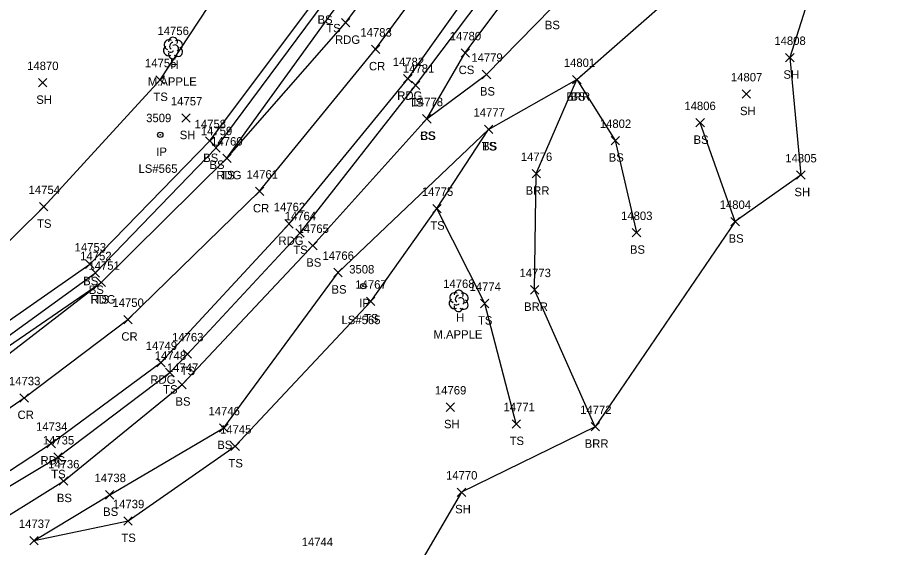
# Model space of a CAD drawing. Extents: x 1439173 to 1457902, y 641926 to 659889.
# Drawn here: x 1446538.4 to 1446746.6, y 653084 to 653209.5 of the extents above; entities that cross this region are included whole.
import ezdxf

# ---------------------------------------------------------------- set-up
doc = ezdxf.new("R2010")
doc.units = 0
for name, color, linetype in [('L_A', 7, 'Continuous'), ('L_C', 7, 'Continuous'), ('L_I', 7, 'Continuous'), ('L_TIC', 7, 'Continuous'), ('LABL', 7, 'Continuous'), ('LELB', 7, 'Continuous'), ('LSOGP', 7, 'Continuous'), ('LTD', 7, 'Continuous'), ('M_A', 7, 'Continuous'), ('M_C', 7, 'Continuous'), ('M_I', 7, 'Continuous'), ('MPIR', 7, 'Continuous'), ('P_A', 7, 'Continuous'), ('P_I', 7, 'Continuous'), ('P_TIC', 7, 'Continuous'), ('PEU', 7, 'Continuous'), ('PRC', 7, 'Continuous')]:
    doc.layers.add(name, color=color, linetype=linetype)

msp = doc.modelspace()

# ---------------------------------------------------------------- linework, layer by layer
at = {"layer": 'L_TIC'}
for points in [[(1446643.46, 653200.12), (1446645.46, 653202.12)], [(1446645.46, 653200.12), (1446643.46, 653202.12)], [(1446720.34, 653199.02), (1446722.34, 653201.02)], [(1446722.34, 653199.02), (1446720.34, 653201.02)], [(1446648.5, 653195.03), (1446650.5, 653197.03)], [(1446650.5, 653195.03), (1446648.5, 653197.03)], [(1446543.37, 653193.07), (1446545.37, 653195.07)], [(1446545.37, 653193.07), (1446543.37, 653195.07)], [(1446571.19, 653193.74), (1446573.19, 653195.74)], [(1446573.19, 653193.74), (1446571.19, 653195.74)], [(1446631.71, 653192.44), (1446633.71, 653194.44)], [(1446633.71, 653192.44), (1446631.71, 653194.44)], [(1446669.9, 653193.81), (1446671.9, 653195.81)], [(1446671.9, 653193.81), (1446669.9, 653195.81)], [(1446669.9, 653193.81), (1446671.9, 653195.81)], [(1446671.9, 653193.81), (1446669.9, 653195.81)], [(1446710.04, 653190.39), (1446712.04, 653192.39)], [(1446712.04, 653190.39), (1446710.04, 653192.39)], [(1446577.34, 653184.7), (1446579.34, 653186.7)], [(1446579.34, 653184.7), (1446577.34, 653186.7)], [(1446634.35, 653184.52), (1446636.35, 653186.52)], [(1446636.35, 653184.52), (1446634.35, 653186.52)], [(1446634.35, 653184.52), (1446636.35, 653186.52)], [(1446636.35, 653184.52), (1446634.35, 653186.52)], [(1446648.99, 653182.03), (1446650.99, 653184.03)], [(1446650.99, 653182.03), (1446648.99, 653184.03)], [(1446648.99, 653182.03), (1446650.99, 653184.03)], [(1446650.99, 653182.03), (1446648.99, 653184.03)], [(1446699.09, 653183.59), (1446701.09, 653185.59)], [(1446701.09, 653183.59), (1446699.09, 653185.59)], [(1446582.95, 653179.29), (1446584.95, 653181.29)], [(1446584.95, 653179.29), (1446582.95, 653181.29)], [(1446584.43, 653177.65), (1446586.43, 653179.65)], [(1446586.43, 653177.65), (1446584.43, 653179.65)], [(1446679, 653179.36), (1446681, 653181.36)], [(1446681, 653179.36), (1446679, 653181.36)], [(1446587.01, 653175.19), (1446589.01, 653177.19)], [(1446589.01, 653175.19), (1446587.01, 653177.19)], [(1446660.27, 653171.54), (1446662.27, 653173.54)], [(1446662.27, 653171.54), (1446660.27, 653173.54)], [(1446722.94, 653171.2), (1446724.94, 653173.2)], [(1446724.94, 653171.2), (1446722.94, 653173.2)], [(1446543.63, 653163.71), (1446545.63, 653165.71)], [(1446545.63, 653163.71), (1446543.63, 653165.71)], [(1446636.76, 653163.26), (1446638.76, 653165.26)], [(1446638.76, 653163.26), (1446636.76, 653165.26)], [(1446636.76, 653163.26), (1446638.76, 653165.26)], [(1446638.76, 653163.26), (1446636.76, 653165.26)], [(1446707.39, 653160.18), (1446709.39, 653162.18)], [(1446709.39, 653160.18), (1446707.39, 653162.18)], [(1446604.33, 653157.5), (1446606.33, 653159.5)], [(1446606.33, 653157.5), (1446604.33, 653159.5)], [(1446684.03, 653157.56), (1446686.03, 653159.56)], [(1446686.03, 653157.56), (1446684.03, 653159.56)], [(1446607.36, 653154.5), (1446609.36, 653156.5)], [(1446609.36, 653154.5), (1446607.36, 653156.5)], [(1446554.53, 653150.11), (1446556.53, 653152.11)], [(1446556.53, 653150.11), (1446554.53, 653152.11)], [(1446555.85, 653148.04), (1446557.85, 653150.04)], [(1446557.85, 653148.04), (1446555.85, 653150.04)], [(1446613.34, 653148.12), (1446615.34, 653150.12)], [(1446615.34, 653148.12), (1446613.34, 653150.12)], [(1446557.22, 653145.77), (1446559.22, 653147.77)], [(1446559.22, 653145.77), (1446557.22, 653147.77)], [(1446659.9, 653144.03), (1446661.9, 653146.03)], [(1446661.9, 653144.03), (1446659.9, 653146.03)], [(1446621.06, 653141.29), (1446623.06, 653143.29)], [(1446623.06, 653141.29), (1446621.06, 653143.29)], [(1446648.06, 653140.78), (1446650.06, 653142.78)], [(1446650.06, 653140.78), (1446648.06, 653142.78)], [(1446577.65, 653128.81), (1446579.65, 653130.81)], [(1446579.65, 653128.81), (1446577.65, 653130.81)], [(1446573.5, 653124.44), (1446575.5, 653126.44)], [(1446575.5, 653124.44), (1446573.5, 653126.44)], [(1446576.38, 653121.58), (1446578.38, 653123.58)], [(1446578.38, 653121.58), (1446576.38, 653123.58)], [(1446639.93, 653116.23), (1446641.93, 653118.23)], [(1446641.93, 653116.23), (1446639.93, 653118.23)], [(1446586.29, 653111.3), (1446588.29, 653113.3)], [(1446588.29, 653111.3), (1446586.29, 653113.3)], [(1446655.55, 653112.26), (1446657.55, 653114.26)], [(1446657.55, 653112.26), (1446655.55, 653114.26)], [(1446674.26, 653111.6), (1446676.26, 653113.6)], [(1446676.26, 653111.6), (1446674.26, 653113.6)], [(1446588.96, 653106.95), (1446590.96, 653108.95)], [(1446590.96, 653106.95), (1446588.96, 653108.95)], [(1446546.99, 653104.39), (1446548.99, 653106.39)], [(1446548.99, 653104.39), (1446546.99, 653106.39)], [(1446548.29, 653098.73), (1446550.29, 653100.73)], [(1446550.29, 653098.73), (1446548.29, 653100.73)], [(1446559.24, 653095.47), (1446561.24, 653097.47)], [(1446561.24, 653095.47), (1446559.24, 653097.47)], [(1446642.58, 653096.08), (1446644.58, 653098.08)], [(1446644.58, 653096.08), (1446642.58, 653098.08)], [(1446563.6, 653089.28), (1446565.6, 653091.28)], [(1446565.6, 653089.28), (1446563.6, 653091.28)], [(1446541.33, 653084.61), (1446543.33, 653086.61)], [(1446543.33, 653084.61), (1446541.33, 653086.61)], [(1446541.33, 653084.61), (1446543.33, 653086.61)], [(1446543.33, 653084.61), (1446541.33, 653086.61)]]:
    msp.add_lwpolyline(points, dxfattribs=at)
at = {"layer": 'LABL'}
msp.add_lwpolyline([(1446675.26, 653112.6), (1446660.9, 653145.03), (1446661.27, 653172.54), (1446670.9, 653194.81), (1446695.08, 653216.07), (1446713.98, 653231.11), (1446719.2, 653246.47), (1446733.05, 653295.42), (1446746.58, 653324)], dxfattribs=at)
at = {"layer": 'LELB'}
for points in [[(1446495.65, 653120.04), (1446514.26, 653123.7), (1446531.38, 653134.27), (1446555.53, 653151.11), (1446583.95, 653180.29), (1446609.69, 653214.76), (1446625.88, 653246.26), (1446638.3, 653269.79), (1446645.99, 653279.74), (1446664.98, 653295.61), (1446687.71, 653316.72), (1446708.75, 653345.43)], [(1446497.34, 653115.61), (1446515.47, 653121.3), (1446532.93, 653131.77), (1446556.85, 653149.04), (1446585.43, 653178.65), (1446611.03, 653213.05), (1446630.49, 653242.65), (1446642.36, 653266.49), (1446649.45, 653274.44), (1446651.41, 653277.48), (1446667.7, 653292.14), (1446688.89, 653315.97), (1446710.08, 653344.69)], [(1446588.01, 653176.19), (1446613.14, 653211), (1446634.79, 653239.36), (1446645.22, 653254.93), (1446647.46, 653262.39), (1446653.61, 653272.21), (1446670.07, 653288.88), (1446692.04, 653313.11), (1446714.52, 653342.56)], [(1446550.65, 652833.16), (1446533.38, 652880.69), (1446520.43, 652916.75), (1446505.87, 652956.99), (1446494.36, 652989.36), (1446479.69, 653025.47), (1446472.32, 653047.04), (1446472.26, 653052.2), (1446475.3, 653061.2), (1446478.77, 653074.27), (1446491.2, 653078.15), (1446501, 653078.26), (1446527.71, 653093.31), (1446547.99, 653105.39), (1446574.5, 653125.44), (1446578.65, 653129.81), (1446605.33, 653158.5), (1446632.71, 653193.44), (1446654.78, 653222.77), (1446675.68, 653249.36), (1446693.14, 653271.47), (1446721.12, 653306.61), (1446739.73, 653330.48)], [(1446635.35, 653185.52), (1446644.46, 653201.12), (1446658.32, 653219.79), (1446679.34, 653226.52), (1446686.96, 653231.63), (1446687.72, 653239), (1446693.6, 653240.8), (1446695.12, 653243.86), (1446692.04, 653245.2), (1446697.12, 653259.14), (1446726.08, 653302.27), (1446739.73, 653330.48)], [(1446476.16, 653124.23), (1446493.37, 653131.64), (1446511.38, 653135.2), (1446525.36, 653145.71), (1446544.63, 653164.71), (1446572.19, 653194.74), (1446595.39, 653230.03), (1446605.59, 653246.03), (1446605.99, 653269.06), (1446592.91, 653285.04), (1446591.51, 653303.03), (1446641.89, 653284.65)], [(1446501, 653078.26), (1446529.26, 653087.19), (1446549.29, 653099.73), (1446577.38, 653122.58), (1446608.36, 653155.5), (1446635.35, 653185.52), (1446649.5, 653196.03), (1446664.87, 653211.75), (1446685.35, 653222.62)], [(1446542.33, 653085.61), (1446560.24, 653096.47), (1446587.29, 653112.3), (1446614.34, 653149.12), (1446649.99, 653183.03), (1446670.9, 653194.81), (1446680, 653180.36), (1446685.03, 653158.56)], [(1446708.39, 653161.18), (1446700.09, 653184.59)], [(1446542.33, 653085.61), (1446564.6, 653090.28), (1446589.96, 653107.95), (1446622.06, 653142.29), (1446637.76, 653164.26), (1446649.99, 653183.03)], [(1446656.55, 653113.26), (1446649.06, 653141.78), (1446637.76, 653164.26)], [(1446499.44, 653112.58), (1446516.25, 653119.57), (1446533.64, 653129.92), (1446558.22, 653146.77)]]:
    msp.add_lwpolyline(points, dxfattribs=at)
at = {"layer": 'LSOGP'}
msp.add_lwpolyline([(1446730.27, 653228.27), (1446721.35, 653200.02), (1446723.95, 653172.2), (1446708.39, 653161.17), (1446675.26, 653112.6), (1446643.58, 653097.08), (1446621.19, 653058.78)], dxfattribs=at)
at = {"layer": 'LTD'}
for p, q in [((1446575.21, 653202.36), (1446575.21, 653202.36)), ((1446575.21, 653202.36), (1446575.21, 653202.36)), ((1446642.87, 653142.46), (1446642.87, 653142.46)), ((1446642.87, 653142.46), (1446642.87, 653142.46))]:
    msp.add_line(p, q, dxfattribs=at)
for centre in [(1446575.25, 653203.79), (1446642.91, 653143.89)]:
    msp.add_arc(centre, 1.05, 335.5272, 180.9563, dxfattribs=at)
for centre, major_axis, ratio, start_param, end_param in [((1446574.12, 653201.65), (0.58, -1.04), 0.959034, 3.141593, 6.283185), ((1446574.41, 653203.02), (1.21, -0.51), 0.895232, 1.570796, 4.712389), ((1446575, 653202.82), (-0.208, -0.792), 0.645439, 3.141593, 6.283185), ((1446575.71, 653202.19), (-0.5, 0.667), 0.989748, 3.141593, 6.283185), ((1446576.21, 653201.52), (-1.09, 0.79), 0.841452, 1.570796, 4.712389), ((1446576.25, 653202.94), (-1.14, -0.48), 0.949671, 1.570796, 4.712389), ((1446575.21, 653200.86), (0.26, 1.06), 0.942809, 1.570796, 4.712389), ((1446574.75, 653201.61), (-0.625, -0.083), 0.423636, 0, 3.141593), ((1446642.07, 653143.13), (1.21, -0.51), 0.895232, 1.570796, 4.712389), ((1446643.91, 653143.04), (-1.14, -0.48), 0.949671, 1.570796, 4.712389), ((1446641.78, 653141.75), (0.58, -1.04), 0.959034, 3.141593, 6.283185), ((1446642.66, 653142.92), (-0.208, -0.792), 0.645439, 3.141593, 6.283185), ((1446643.37, 653142.29), (-0.5, 0.667), 0.989748, 3.141593, 6.283185), ((1446643.87, 653141.63), (-1.09, 0.79), 0.841452, 1.570796, 4.712389), ((1446642.87, 653140.96), (0.26, 1.06), 0.942809, 1.570796, 4.712389), ((1446642.41, 653141.71), (-0.625, -0.083), 0.423636, 0, 3.141593)]:
    msp.add_ellipse(centre, major_axis=major_axis, ratio=ratio, start_param=start_param, end_param=end_param, dxfattribs=at)
at = {"layer": 'MPIR'}
for centre, radius in [((1446572.23, 653181.73), 0.625), ((1446572.23, 653181.73), 0.0833), ((1446620.31, 653145.89), 0.625), ((1446620.31, 653145.89), 0.0833)]:
    msp.add_circle(centre, radius, dxfattribs=at)
at = {"layer": 'P_TIC'}
for points in [[(1446615.12, 653207.28), (1446617.12, 653209.28)], [(1446617.12, 653207.28), (1446615.12, 653209.28)], [(1446622.22, 653201), (1446624.22, 653203)], [(1446624.22, 653201), (1446622.22, 653203)], [(1446629.87, 653194.02), (1446631.87, 653196.02)], [(1446631.87, 653194.02), (1446629.87, 653196.02)], [(1446587.01, 653175.19), (1446589.01, 653177.19)], [(1446589.01, 653175.19), (1446587.01, 653177.19)], [(1446594.74, 653167.36), (1446596.74, 653169.36)], [(1446596.74, 653167.36), (1446594.74, 653169.36)], [(1446601.73, 653159.65), (1446603.73, 653161.65)], [(1446603.73, 653159.65), (1446601.73, 653161.65)], [(1446557.22, 653145.77), (1446559.22, 653147.77)], [(1446559.22, 653145.77), (1446557.22, 653147.77)], [(1446563.57, 653136.97), (1446565.57, 653138.97)], [(1446565.57, 653136.97), (1446563.57, 653138.97)], [(1446571.38, 653126.77), (1446573.38, 653128.77)], [(1446573.38, 653126.77), (1446571.38, 653128.77)], [(1446538.98, 653118.41), (1446540.98, 653120.41)], [(1446540.98, 653118.41), (1446538.98, 653120.41)], [(1446545.39, 653107.63), (1446547.39, 653109.63)], [(1446547.39, 653107.63), (1446545.39, 653109.63)]]:
    msp.add_lwpolyline(points, dxfattribs=at)
at = {"layer": 'PEU'}
for points in [[(1446480.03, 653101.95), (1446484.56, 653104.12), (1446500.3, 653111.25), (1446516.87, 653117.85), (1446534.59, 653128.53), (1446558.22, 653146.77), (1446588.01, 653176.19), (1446616.12, 653208.28), (1446637.79, 653237.1), (1446654.61, 653258.96), (1446660.38, 653266.66), (1446674.7, 653285.37), (1446694.35, 653311.24), (1446717.67, 653340.78)], [(1446489.09, 653081.18), (1446505.04, 653085.63), (1446526.84, 653095.85), (1446546.39, 653108.63), (1446572.38, 653127.77), (1446602.73, 653160.65), (1446630.87, 653195.02), (1446652.11, 653224.83), (1446673.17, 653251.19), (1446690.47, 653273.51), (1446717.73, 653308.94), (1446736, 653333.95)]]:
    msp.add_lwpolyline(points, dxfattribs=at)
at = {"layer": 'PRC'}
msp.add_lwpolyline([(1446455.96, 653081.21), (1446483.8, 653091.35), (1446506.18, 653100.76), (1446521.55, 653106.76), (1446539.98, 653119.41), (1446564.57, 653137.97), (1446595.74, 653168.36), (1446623.22, 653202), (1446644.78, 653231.23), (1446665.93, 653257.52), (1446683.28, 653279.89), (1446710.31, 653314.83), (1446728.32, 653339.5)], dxfattribs=at)

# ---------------------------------------------------------------- texts
at = {"layer": 'L_A'}
for s, p in [('BS', (1446609.47, 653208.05)), ('BS', (1446663.31, 653206.75)), ('TS', (1446611.55, 653206)), ('H', (1446574.64, 653197.36)), ('CS', (1446642.9, 653196.12)), ('SH', (1446719.83, 653195.02)), ('BS', (1446647.94, 653191.03)), ('SH', (1446542.85, 653189.07)), ('TS', (1446570.6, 653189.74)), ('TS', (1446631.12, 653188.44)), ('BRR', (1446668.39, 653189.81)), ('BS', (1446669.35, 653189.81)), ('SH', (1446709.53, 653186.39)), ('SH', (1446576.83, 653180.7)), ('CS', (1446633.79, 653180.52)), ('BS', (1446633.79, 653180.52)), ('BS', (1446698.53, 653179.59)), ('TS', (1446648.4, 653178.03)), ('BS', (1446648.44, 653178.03)), ('BS', (1446678.44, 653175.36)), ('BS', (1446582.39, 653175.29)), ('BS', (1446583.87, 653173.65)), ('TS', (1446586.42, 653171.19)), ('BRR', (1446658.76, 653167.54)), ('SH', (1446722.43, 653167.2)), ('TS', (1446543.04, 653159.71)), ('TS', (1446636.17, 653159.26)), ('TS', (1446636.17, 653159.26)), ('BS', (1446706.83, 653156.18)), ('TS', (1446603.74, 653153.5)), ('BS', (1446683.47, 653153.56)), ('BS', (1446606.8, 653150.5)), ('BS', (1446553.97, 653146.11)), ('BS', (1446612.78, 653144.12)), ('BS', (1446555.29, 653144.04)), ('TS', (1446556.63, 653141.77)), ('BRR', (1446658.39, 653140.03)), ('TS', (1446620.47, 653137.29)), ('H', (1446642.3, 653137.46)), ('TS', (1446647.47, 653136.78)), ('TS', (1446577.06, 653124.81)), ('TS', (1446572.91, 653120.44)), ('BS', (1446575.82, 653117.58)), ('SH', (1446639.42, 653112.23)), ('BS', (1446585.73, 653107.3)), ('TS', (1446654.96, 653108.26)), ('BRR', (1446672.75, 653107.6)), ('TS', (1446588.37, 653102.95)), ('TS', (1446546.4, 653100.39)), ('BS', (1446547.73, 653094.73)), ('SH', (1446642.06, 653092.08)), ('BS', (1446558.68, 653091.47)), ('TS', (1446563.01, 653085.28))]:
    msp.add_text(s, height=2, dxfattribs=at).set_placement(p)
at = {"layer": 'L_C'}
for p in [(1446569.27, 653193.36), (1446636.93, 653133.46)]:
    msp.add_text('M.APPLE', height=2, dxfattribs=at).set_placement(p)
at = {"layer": 'L_I'}
for s, p in [('14756', (1446571.56, 653205.36)), ('14780', (1446640.78, 653204.12)), ('14808', (1446717.67, 653203.02)), ('14779', (1446645.9, 653199.03)), ('14870', (1446540.69, 653197.07)), ('14755', (1446568.6, 653197.74)), ('14781', (1446629.69, 653196.44)), ('14801', (1446667.8, 653197.81)), ('14801', (1446667.8, 653197.81)), ('14807', (1446707.38, 653194.39)), ('14757', (1446574.75, 653188.7)), ('14778', (1446631.76, 653188.52)), ('14778', (1446631.76, 653188.52)), ('14777', (1446646.4, 653186.03)), ('14777', (1446646.4, 653186.03)), ('14806', (1446696.36, 653187.59)), ('14758', (1446580.36, 653183.29)), ('14759', (1446581.83, 653181.65)), ('14802', (1446676.33, 653183.36)), ('14760', (1446584.29, 653179.19)), ('14776', (1446657.62, 653175.54)), ('14805', (1446720.27, 653175.2)), ('14754', (1446541.04, 653167.71)), ('14775', (1446634.17, 653167.26)), ('14775', (1446634.17, 653167.26)), ('14804', (1446704.72, 653164.18)), ('14764', (1446601.69, 653161.5)), ('14803', (1446681.36, 653161.56)), ('14765', (1446604.73, 653158.5)), ('14753', (1446551.94, 653154.11)), ('14752', (1446553.26, 653152.04)), ('14766', (1446610.65, 653152.12)), ('14751', (1446555.2, 653149.77)), ('14773', (1446657.31, 653148.03)), ('14767', (1446618.42, 653145.29)), ('14768', (1446639.23, 653145.46)), ('14774', (1446645.47, 653144.78)), ('14763', (1446575.01, 653132.81)), ('14748', (1446570.91, 653128.44)), ('14747', (1446573.79, 653125.58)), ('14769', (1446637.28, 653120.23)), ('14746', (1446583.64, 653115.3)), ('14771', (1446653.52, 653116.26)), ('14772', (1446671.67, 653115.6)), ('14745', (1446586.37, 653110.95)), ('14735', (1446544.4, 653108.39)), ('14736', (1446545.64, 653102.73)), ('14738', (1446556.65, 653099.47)), ('14770', (1446639.9, 653100.08)), ('14739', (1446561, 653093.28)), ('14737', (1446538.74, 653088.61)), ('14737', (1446538.74, 653088.61)), ('14744', (1446605.72, 653084.32))]:
    msp.add_text(s, height=2, dxfattribs=at).set_placement(p)
at = {"layer": 'M_A'}
for p in [(1446571.28, 653176.73), (1446619.36, 653140.89)]:
    msp.add_text('IP', height=2, dxfattribs=at).set_placement(p)
at = {"layer": 'M_C'}
for p in [(1446567.08, 653172.73), (1446615.16, 653136.89)]:
    msp.add_text('LS#565', height=2, dxfattribs=at).set_placement(p)
at = {"layer": 'M_I'}
for s, p in [('3509', (1446568.88, 653184.73)), ('3508', (1446616.97, 653148.89))]:
    msp.add_text(s, height=2, dxfattribs=at).set_placement(p)
at = {"layer": 'P_A'}
for s, p in [('RDG', (1446613.61, 653203.28)), ('CR', (1446621.65, 653197)), ('RDG', (1446628.35, 653190.02)), ('RDG', (1446585.5, 653171.19)), ('CR', (1446594.17, 653163.36)), ('RDG', (1446600.22, 653155.65)), ('RDG', (1446555.71, 653141.77)), ('CR', (1446563.01, 653132.97)), ('RDG', (1446569.87, 653122.77)), ('CR', (1446538.42, 653114.41)), ('RDG', (1446543.87, 653103.63))]:
    msp.add_text(s, height=2, dxfattribs=at).set_placement(p)
at = {"layer": 'P_I'}
for s, p in [('14783', (1446619.62, 653205)), ('14782', (1446627.28, 653198.02)), ('14760', (1446584.29, 653179.19)), ('14761', (1446592.67, 653171.36)), ('14762', (1446599.1, 653163.65)), ('14751', (1446555.2, 653149.77)), ('14750', (1446560.89, 653140.97)), ('14749', (1446568.78, 653130.77)), ('14733', (1446536.39, 653122.41)), ('14734', (1446542.79, 653111.63))]:
    msp.add_text(s, height=2, dxfattribs=at).set_placement(p)

doc.saveas('drawing.dxf')
